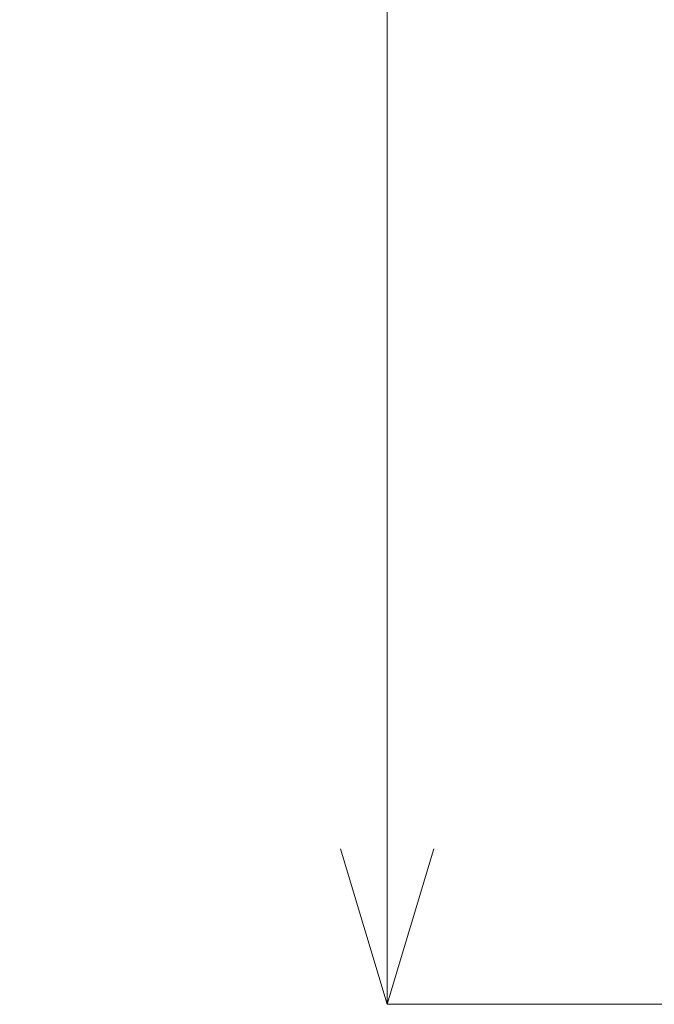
# Model space of a CAD drawing. Header units: millimetres. Extents: x -2233 to 65662, y -50530 to 6847.
# Tile 420 of 656: x 22696 to 23308, y -19480 to -18531. Entities that reach past the tile are written whole.
import ezdxf

# ---------------------------------------------------------------- set-up
doc = ezdxf.new("R2010")
doc.units = ezdxf.units.MM
doc.layers.add('COTAS_O', color=1, linetype='Continuous', lineweight=0)
doc.dimstyles.new('R19_100', dxfattribs={"dimtxt": 250, "dimasz": 150, "dimexe": 150, "dimexo": 80, "dimgap": 100, "dimtad": 1, "dimtih": 1, "dimtoh": 1, "dimdsep": 46, "dimcen": 0.09, "dimadec": 0, "dimazin": 0, "dimtfac": 1, "dimtdec": 4, "dimtofl": 0, "dimtmove": 0, "dimatfit": 3, "dimfxl": 1, "dimtolj": 1, "dimtzin": 0, "dimarcsym": 0})

# ---------------------------------------------------------------- blocks, each defined once
blk = doc.blocks.new('DIM_R32_35')
at = {"layer": 'COTAS_O'}
for p, q in [((23050.07, -17510), (23005.07, -17660)), ((23750.07, -17510), (23050.07, -17510)), ((23050.07, -19480), (23050.07, -17510)), ((23050.07, -17510), (23095.07, -17660)), ((23050.07, -19480), (23005.07, -19330)), ((23050.07, -19480), (23095.07, -19330)), ((23750.07, -19480), (23050.07, -19480))]:
    blk.add_line(p, q, dxfattribs=at)
blk.add_text('1970 O', height=250, rotation=90, dxfattribs=at).set_placement((22950.07, -18495))

msp = doc.modelspace()

# ---------------------------------------------------------------- dimensions: what is measured, and where the dimension line sits
at = {"layer": 'COTAS_O'}
dim = msp.add_aligned_dim(p1=(23750.067, -19480), p2=(23750.067, -17510), distance=700, text='<> O', dimstyle='R19_100', dxfattribs=at)
dim.commit()
dim.dimension.update_dxf_attribs({"geometry": 'DIM_R32_35', "text_midpoint": (23050.067, -18495)})

doc.saveas('drawing.dxf')
